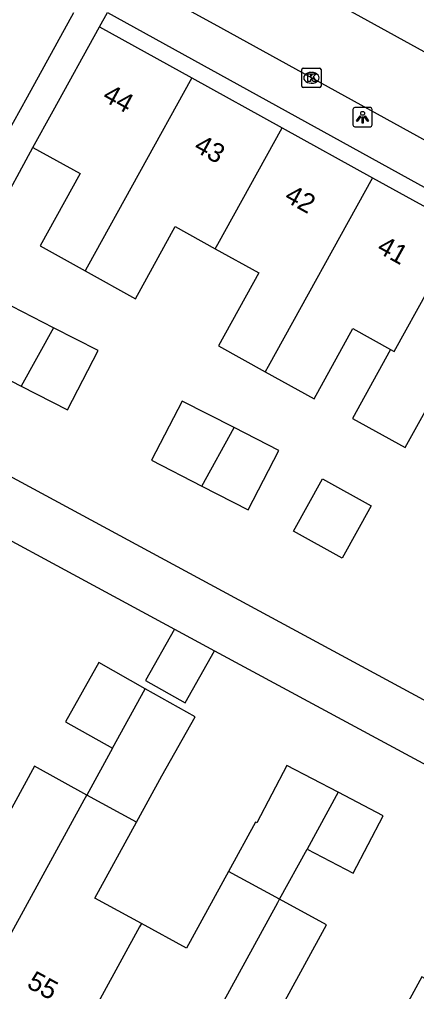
# Model space of a CAD drawing. Extents: x 158352 to 159489, y 383828 to 384597.
# Drawn here: x 158928.5 to 158949.1, y 384055.9 to 384106.4 of the extents above; entities that cross this region are included whole.
import ezdxf

# ---------------------------------------------------------------- set-up
doc = ezdxf.new("R2010")
doc.units = 0
for name, color, linetype in [('IMGEO_Kolk', 7, 'Continuous'), ('IMGEO_Lichtpunt', 7, 'Continuous'), ('IMGEO_Pand', 7, 'Continuous'), ('IMGEO_Pand_nummerreeks', 7, 'Continuous'), ('IMGEO_Rijbaan_lokaal_open', 7, 'Continuous'), ('IMGEO_Voetpad_open', 7, 'Continuous')]:
    doc.layers.add(name, color=color, linetype=linetype)

msp = doc.modelspace()

# ---------------------------------------------------------------- linework, layer by layer
at = {"layer": 'IMGEO_Kolk'}
for p, q in [((158943.182, 384102.97), (158943.182, 384103.822)), ((158943.257, 384103.896), (158944.109, 384103.896)), ((158943.67, 384103.676), (158943.695, 384103.676)), ((158944.183, 384103.822), (158944.183, 384102.97)), ((158944.109, 384102.896), (158943.257, 384102.896)), ((158943.693, 384103.116), (158943.668, 384103.116))]:
    msp.add_line(p, q, dxfattribs=at)
for points in [[(158943.182, 384102.97), (158943.182, 384103.822)], [(158943.257, 384103.896), (158944.109, 384103.896)], [(158944.183, 384103.822), (158944.183, 384102.97)], [(158943.503, 384103.596), (158943.626, 384103.596), (158943.626, 384103.445), (158943.756, 384103.596), (158943.92, 384103.596), (158943.774, 384103.445), (158943.927, 384103.196), (158943.775, 384103.196), (158943.69, 384103.36), (158943.626, 384103.293), (158943.626, 384103.196), (158943.503, 384103.196), (158943.503, 384103.596)], [(158944.109, 384102.896), (158943.257, 384102.896)]]:
    msp.add_lwpolyline(points, dxfattribs=at)
for centre, start, end in [((158943.259, 384103.82), 91.552, 178.448), ((158943.259, 384103.82), 91.552, 178.448), ((158944.107, 384103.82), 1.552, 88.448), ((158944.107, 384103.82), 1.552, 88.448), ((158943.259, 384102.972), 181.552, 268.448), ((158943.259, 384102.972), 181.552, 268.448), ((158944.107, 384102.972), 271.552, 358.448), ((158944.107, 384102.972), 271.552, 358.448)]:
    msp.add_arc(centre, 0.0765, start, end, dxfattribs=at)
for centre, major_axis, ratio, start_param, end_param in [((158943.669, 384103.396), (-0.387, 0.002), 0.722429, 4.712389, 7.853982), ((158943.694, 384103.396), (-0.39, 0.002), 0.717154, 1.570796, 4.712389)]:
    msp.add_ellipse(centre, major_axis=major_axis, ratio=ratio, start_param=start_param, end_param=end_param, dxfattribs=at)
at = {"layer": 'IMGEO_Lichtpunt'}
for p, q in [((158945.84, 384101.753), (158945.84, 384100.946)), ((158945.84, 384101.753), (158945.84, 384100.946)), ((158946.742, 384101.848), (158945.934, 384101.848)), ((158946.742, 384101.848), (158945.934, 384101.848)), ((158946.836, 384100.946), (158946.836, 384101.753)), ((158946.836, 384100.946), (158946.836, 384101.753)), ((158945.934, 384100.852), (158946.742, 384100.852)), ((158945.934, 384100.852), (158946.742, 384100.852))]:
    msp.add_line(p, q, dxfattribs=at)
for points in [[(158946.214, 384101.417), (158946.253, 384101.389), (158946.065, 384101.127), (158946.027, 384101.154), (158946.214, 384101.417)], [(158946.316, 384101.369), (158946.363, 384101.369), (158946.363, 384101.047), (158946.316, 384101.047), (158946.316, 384101.369)], [(158946.426, 384101.389), (158946.464, 384101.416), (158946.651, 384101.154), (158946.612, 384101.126), (158946.426, 384101.389)]]:
    msp.add_lwpolyline(points, dxfattribs=at)
msp.add_circle((158946.339, 384101.551), 0.0994, dxfattribs=at)
for centre, start, end in [((158945.934, 384101.753), 90, 180), ((158945.934, 384101.753), 90, 180), ((158946.742, 384101.753), 0, 90), ((158946.742, 384101.753), 0, 90), ((158945.934, 384100.946), 180, 270), ((158945.934, 384100.946), 180, 270), ((158946.742, 384100.946), 270, 0), ((158946.742, 384100.946), 270, 360)]:
    msp.add_arc(centre, 0.0946, start, end, dxfattribs=at)
at = {"layer": 'IMGEO_Pand'}
for points in [[(158931.33, 384106.772), (158928.924, 384102.39), (158927.837, 384100.41)], [(158929.216, 384099.776), (158930.265, 384101.672), (158932.685, 384106.046)], [(158932.685, 384106.046), (158937.479, 384103.394)], [(158937.479, 384103.394), (158932.034, 384093.551), (158931.93, 384093.364)], [(158937.479, 384103.394), (158942.168, 384100.8)], [(158938.691, 384094.516), (158938.817, 384094.745), (158942.168, 384100.8)], [(158942.168, 384100.8), (158946.855, 384098.207)], [(158929.216, 384099.776), (158931.669, 384098.419), (158929.589, 384094.659), (158931.93, 384093.364)], [(158946.855, 384098.207), (158941.432, 384088.404), (158941.279, 384088.128)], [(158946.855, 384098.207), (158951.544, 384095.613)], [(158931.93, 384093.364), (158934.541, 384091.919), (158936.613, 384095.666), (158938.691, 384094.516)], [(158947.789, 384089.284), (158947.983, 384089.177), (158951.544, 384095.613)], [(158938.691, 384094.516), (158940.951, 384093.266), (158938.852, 384089.471), (158941.279, 384088.128)], [(158930.295, 384090.408), (158927.598, 384091.788), (158926.007, 384088.709), (158928.617, 384087.373)], [(158930.295, 384090.408), (158928.617, 384087.373)], [(158928.617, 384087.373), (158931.016, 384086.145), (158932.607, 384089.225), (158930.295, 384090.408)], [(158941.279, 384088.128), (158943.82, 384086.723), (158945.835, 384090.364), (158947.789, 384089.284)], [(158947.789, 384089.284), (158945.807, 384085.703), (158948.555, 384084.182), (158950.558, 384087.803), (158952.693, 384086.622)], [(158939.671, 384085.221), (158936.974, 384086.601), (158935.383, 384083.522), (158937.992, 384082.186)], [(158937.992, 384082.186), (158940.392, 384080.958), (158941.983, 384084.038), (158939.671, 384085.221)], [(158937.992, 384082.186), (158939.671, 384085.221)], [(158942.746, 384079.837), (158944.253, 384082.561), (158946.79, 384081.157), (158945.282, 384078.433), (158942.746, 384079.837)], [(158936.565, 384074.756), (158935.059, 384072.082), (158937.124, 384070.919), (158938.65, 384073.63)], [(158936.565, 384074.756), (158938.65, 384073.63)], [(158935.043, 384071.658), (158932.638, 384073.013), (158930.908, 384069.942), (158933.351, 384068.566)], [(158933.351, 384068.566), (158935.043, 384071.658)], [(158934.6, 384064.721), (158935.917, 384067.121), (158937.647, 384070.192), (158935.043, 384071.658)], [(158933.351, 384068.566), (158932.02, 384066.133)], [(158932.02, 384066.133), (158929.295, 384067.624), (158927.138, 384063.682), (158924.873, 384064.921)], [(158945.069, 384066.275), (158942.399, 384067.669), (158940.842, 384064.688), (158940.773, 384064.724), (158939.374, 384062.166)], [(158945.069, 384066.275), (158943.454, 384063.325)], [(158943.454, 384063.325), (158945.851, 384062.073), (158947.408, 384065.054), (158945.069, 384066.275)], [(158925.883, 384054.914), (158931.879, 384065.875), (158932.02, 384066.133)], [(158934.6, 384064.721), (158932.02, 384066.133)], [(158934.855, 384059.459), (158932.443, 384060.779), (158934.6, 384064.721)], [(158942.026, 384060.715), (158943.454, 384063.325)], [(158939.374, 384062.166), (158937.193, 384058.18), (158934.855, 384059.459)], [(158942.026, 384060.715), (158939.374, 384062.166)], [(158935.865, 384049.453), (158941.937, 384060.551), (158942.026, 384060.715)], [(158944.872, 384054.063), (158942.315, 384055.462), (158944.46, 384059.383), (158942.026, 384060.715)], [(158934.855, 384059.459), (158934.756, 384059.278), (158930.874, 384052.184)], [(158952.013, 384055.261), (158949.415, 384056.683), (158947.265, 384052.754), (158944.872, 384054.063)]]:
    msp.add_lwpolyline(points, dxfattribs=at)
at = {"layer": 'IMGEO_Rijbaan_lokaal_open'}
for points in [[(158962.964, 384097.342), (158939.722, 384110.159)], [(158984.088, 384081.129), (158938.625, 384106.185), (158935.936, 384107.668), (158934.943, 384108.215)]]:
    msp.add_lwpolyline(points, dxfattribs=at)
at = {"layer": 'IMGEO_Voetpad_open'}
for points in [[(158932.685, 384106.046), (158933.094, 384106.786)], [(158933.094, 384106.786), (158975.522, 384083.371)], [(158971.625, 384076.324), (158964.417, 384062.999), (158921.794, 384086.055), (158929.216, 384099.776)], [(158914.885, 384070.619), (158921.577, 384082.851), (158936.565, 384074.756)], [(158938.65, 384073.63), (158961.366, 384061.361), (158954.496, 384048.805)]]:
    msp.add_lwpolyline(points, dxfattribs=at)

# ---------------------------------------------------------------- texts
at = {"layer": 'IMGEO_Pand_nummerreeks'}
for s, rotation, p in [('44', 331.0399, (158932.771, 384102.249)), ('43', 331.0491, (158937.519, 384099.622)), ('42', 331.0491, (158942.218, 384097.023)), ('41', 331.0491, (158947.021, 384094.367)), ('55', 331.3169, (158928.851, 384056.163))]:
    msp.add_text(s, height=1, rotation=rotation, dxfattribs=at).set_placement(p)

doc.saveas('drawing.dxf')
